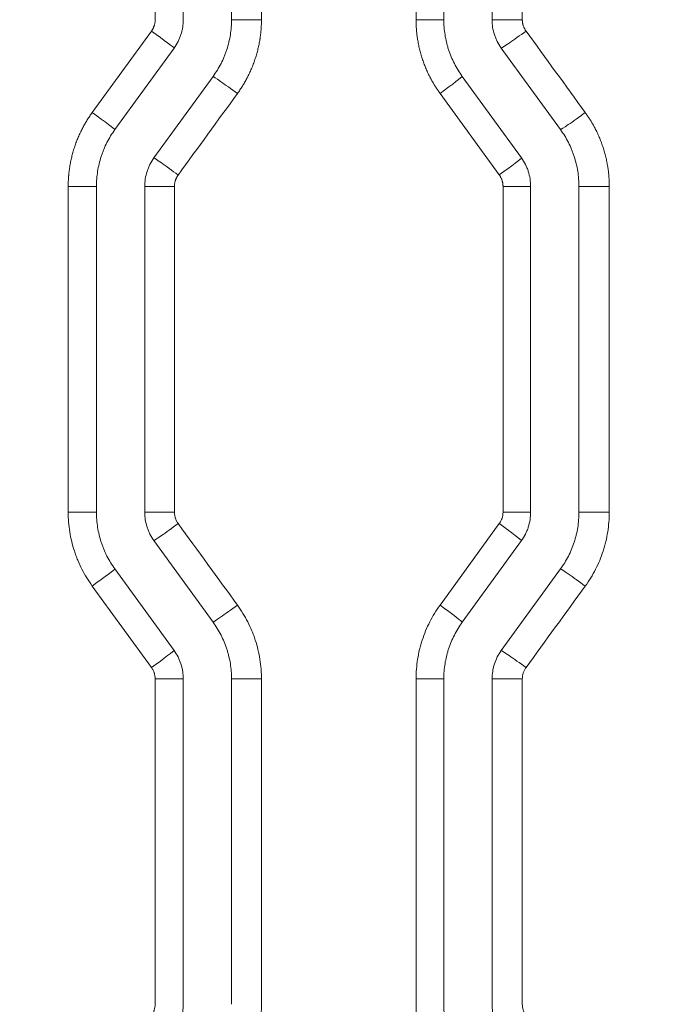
# Model space of a CAD drawing. Header units: millimetres. Extents: x 0 to 594, y 0 to 420.
# Tile 236 of 420: x 239.55 to 242.95, y 334.13 to 339.23. Entities that reach past the tile are written whole.
import ezdxf

# ---------------------------------------------------------------- set-up
doc = ezdxf.new("R2010")
doc.units = ezdxf.units.MM
doc.layers.add('1', color=7, linetype='Continuous', true_color=0xffffff)
doc.styles.add('Arial Unicode MS', font='txt')
doc.dimstyles.get("Standard").update_dxf_attribs({"dimtxt": 0.18, "dimasz": 0.18, "dimexe": 0.18, "dimexo": 0.0625, "dimgap": 0.09, "dimtad": 0, "dimtih": 1, "dimtoh": 1, "dimdec": 4, "dimzin": 0, "dimdsep": 46, "dimtxsty": 'Standard', "dimcen": 0.09, "dimadec": 0, "dimazin": 0, "dimtfac": 1, "dimtdec": 4, "dimtofl": 0, "dimtmove": 0, "dimatfit": 3, "dimfxl": 0, "dimtolj": 1, "dimtzin": 0, "dimarcsym": 0})

# ---------------------------------------------------------------- blocks, each defined once
blk = doc.blocks.new('_U0')
at = {"layer": '1', "color": 18, "lineweight": 13}
for p, q in [((147.6569, 304.1723), (147.6569, 390.192)), ((305.8469, 301.3923), (305.8469, 390.192)), ((147.6569, 388.192), (198.8518, 388.192)), ((305.8469, 388.192), (254.6521, 388.192))]:
    blk.add_line(p, q, dxfattribs=at)
at = {"layer": '1', "color": 18}
for points in [[(147.6569, 388.192), (151.1569, 389.1299), (151.1569, 387.2542)], [(305.8469, 388.192), (302.3469, 387.2542), (302.3469, 389.1299)]]:
    blk.add_solid(points, dxfattribs=at)
at = {"layer": '1', "color": 18, "linetype": 'Continuous', "lineweight": 13, "char_height": 3.5, "attachment_point": 7, "line_spacing_factor": 1.047437, "style": 'Arial Unicode MS'}
for s, insert in [('\\fArial Unicode MS|b0|i0;\\W1.0000;3.16', (200.5373, 385.5562)), ('\\fArial Unicode MS|b0|i0;\\W1.0000;LIFT POINT SPAN', (213.2036, 385.5562))]:
    blk.add_mtext(s, dxfattribs=dict(at, insert=insert))

msp = doc.modelspace()

# ---------------------------------------------------------------- linework, layer by layer
at = {"layer": '1', "color": 155, "linetype": 'Continuous', "lineweight": 13}
for p, q in [((240.2507, 339.2301), (240.2507, 340.9152)), ((240.3963, 340.9152), (240.3963, 339.2301)), ((240.6463, 340.9152), (240.6463, 339.2301)), ((240.8013, 340.9152), (240.8013, 339.2301)), ((241.6025, 339.2301), (241.6025, 340.9152)), ((241.7463, 340.9152), (241.7463, 339.2301)), ((241.9963, 340.9152), (241.9963, 339.2301)), ((242.1531, 340.9152), (242.1531, 339.2301)), ((240.6463, 339.2301), (240.8013, 339.2301)), ((241.7463, 339.2301), (241.6025, 339.2301)), ((241.9963, 339.2301), (242.1531, 339.2301)), ((239.9244, 338.7491), (240.2315, 339.1714)), ((240.3486, 339.0832), (240.0418, 338.661)), ((242.0441, 339.0832), (242.3509, 338.661)), ((240.5509, 338.9362), (240.2441, 338.514)), ((241.8418, 338.9362), (242.1486, 338.514)), ((242.034, 338.4259), (241.7268, 338.8481)), ((239.9463, 338.3671), (239.8, 338.3671)), ((239.8, 336.6795), (239.8, 338.3671)), ((239.9463, 338.3671), (239.9463, 336.6795)), ((240.1963, 338.3671), (240.1963, 336.6795)), ((240.1963, 338.3671), (240.3507, 338.3671)), ((240.3507, 338.3671), (240.3507, 336.6795)), ((242.1963, 338.3671), (242.0531, 338.3671)), ((242.0531, 336.6795), (242.0531, 338.3671)), ((242.1963, 338.3671), (242.1963, 336.6795)), ((242.4463, 338.3671), (242.4463, 336.6795)), ((242.4463, 338.3671), (242.6037, 338.3671)), ((242.6037, 338.3671), (242.6037, 336.6795)), ((239.8, 336.6795), (239.9463, 336.6795)), ((240.3507, 336.6795), (240.1963, 336.6795)), ((242.0531, 336.6795), (242.1963, 336.6795)), ((242.6037, 336.6795), (242.4463, 336.6795)), ((241.7268, 336.1985), (242.034, 336.6208)), ((240.2441, 336.5326), (240.5509, 336.1104)), ((242.1486, 336.5326), (241.8418, 336.1104)), ((240.0418, 336.3856), (240.3486, 335.9634)), ((242.3509, 336.3856), (242.0441, 335.9634)), ((240.2315, 335.8753), (239.9244, 336.2975)), ((240.2507, 335.8165), (240.3963, 335.8165)), ((240.2507, 334.1314), (240.2507, 335.8165)), ((240.3963, 335.8165), (240.3963, 334.1314)), ((240.6463, 335.8165), (240.6463, 334.1314)), ((240.8013, 335.8165), (240.6463, 335.8165)), ((240.8013, 335.8165), (240.8013, 334.1314)), ((241.6025, 335.8165), (241.7463, 335.8165)), ((241.6025, 334.1314), (241.6025, 335.8165)), ((241.7463, 335.8165), (241.7463, 334.1314)), ((241.9963, 335.8165), (241.9963, 334.1314)), ((242.1531, 335.8165), (241.9963, 335.8165)), ((242.1531, 335.8165), (242.1531, 334.1314))]:
    msp.add_line(p, q, dxfattribs=at)
for centre, major_axis, ratio, start_param, end_param in [((240.2272, 339.1714), (0.1214, -0.0882), 0.01683, 0, 1.547636), ((242.1653, 339.1714), (-0.1214, -0.0882), 0.027259, 0.037054, 1.608299), ((240.6721, 338.848), (-0.1214, 0.0882), 0.019223, 4.685937, 6.257181), ((241.7205, 338.8481), (0.1214, 0.0882), 0.024865, 4.746599, 6.283185), ((239.9205, 338.7491), (0.1214, -0.0882), 0.01518, 0, 1.549905), ((242.472, 338.7492), (-0.1214, -0.0882), 0.028911, 0.039325, 1.61057), ((240.3654, 338.4258), (-0.1214, 0.0882), 0.017573, 4.688206, 6.259451), ((242.0272, 338.4259), (0.1214, 0.0882), 0.026516, 4.74887, 6.283185), ((240.3654, 336.6208), (0.1214, 0.0882), 0.017573, 3.165327, 4.736572), ((242.0272, 336.6208), (-0.1214, 0.0882), 0.026516, 3.141593, 4.675908), ((239.9205, 336.2975), (-0.1214, -0.0882), 0.01518, 1.591687, 3.141593), ((242.472, 336.2974), (0.1214, -0.0882), 0.028911, 1.531023, 3.102268), ((240.6721, 336.1986), (0.1214, 0.0882), 0.019223, 3.167596, 4.738841), ((241.7205, 336.1985), (-0.1214, 0.0882), 0.024865, 3.141593, 4.678179), ((240.2272, 335.8753), (-0.1214, -0.0882), 0.01683, 1.593957, 3.141593), ((242.1653, 335.8752), (0.1214, -0.0882), 0.027259, 1.533293, 3.104538)]:
    msp.add_ellipse(centre, major_axis=major_axis, ratio=ratio, start_param=start_param, end_param=end_param, dxfattribs=at)
for points, knots in [([(240.2315, 339.1714), (240.2322, 339.1723), (240.2336, 339.1742), (240.2355, 339.1771), (240.2373, 339.1801), (240.239, 339.1832), (240.2405, 339.1862), (240.242, 339.1894), (240.2434, 339.1926), (240.2446, 339.1959), (240.2461, 339.2001), (240.2476, 339.2052), (240.249, 339.2114), (240.2499, 339.2176), (240.2505, 339.2238), (240.2506, 339.228), (240.2507, 339.2301)], [0, 0, 0, 0, 0.055747, 0.111265, 0.166622, 0.221885, 0.277122, 0.332401, 0.387791, 0.443358, 0.499171, 0.599675, 0.699608, 0.799371, 0.899368, 1, 1, 1, 1]), ([(240.3963, 339.2301), (240.3963, 339.2169), (240.3953, 339.2039), (240.3922, 339.1845), (240.391, 339.1781), (240.3887, 339.1686), (240.3878, 339.1654), (240.386, 339.159), (240.3851, 339.1559), (240.38, 339.1403), (240.375, 339.1282), (240.3632, 339.105), (240.3564, 339.0939), (240.3486, 339.0832)], [0, 0, 0, 0, 0.25, 0.25, 0.375, 0.375, 0.4375, 0.4375, 0.5, 0.5, 0.75, 0.75, 1, 1, 1, 1]), ([(240.6463, 339.2301), (240.6463, 339.217), (240.6458, 339.2039), (240.6438, 339.1778), (240.6407, 339.152), (240.6356, 339.1264), (240.6296, 339.101), (240.626, 339.0884), (240.6209, 339.0727), (240.6199, 339.0696), (240.6177, 339.0633), (240.6144, 339.054), (240.6108, 339.0449), (240.6033, 339.0267), (240.5923, 339.003), (240.5796, 338.9802), (240.5659, 338.9579), (240.5586, 338.9469), (240.5509, 338.9362)], [0, 0, 0, 0, 0.125, 0.125, 0.25, 0.375, 0.375, 0.5, 0.5, 0.53125, 0.53125, 0.5625, 0.625, 0.625, 0.75, 0.875, 0.875, 1, 1, 1, 1]), ([(240.8013, 339.2301), (240.8013, 339.2281), (240.8013, 339.2241), (240.8012, 339.2181), (240.8011, 339.2121), (240.8009, 339.2061), (240.8007, 339.2001), (240.8003, 339.1941), (240.8, 339.1881), (240.7996, 339.1822), (240.7991, 339.1762), (240.7986, 339.1702), (240.798, 339.1642), (240.7974, 339.1583), (240.7967, 339.1523), (240.7959, 339.1463), (240.7951, 339.1404), (240.7943, 339.1344), (240.7924, 339.1221), (240.789, 339.1034), (240.7836, 339.0785), (240.7771, 339.0539), (240.7697, 339.0295), (240.7614, 339.0053), (240.752, 338.9815), (240.7418, 338.9581), (240.7327, 338.9393), (240.7252, 338.925), (240.7198, 338.915), (240.7142, 338.9051), (240.7084, 338.8954), (240.7025, 338.8857), (240.6964, 338.8761), (240.6901, 338.8667), (240.6837, 338.8573), (240.6792, 338.8511), (240.677, 338.848)], [0, 0, 0, 0, 0.014718, 0.029427, 0.044129, 0.058824, 0.073514, 0.0882, 0.102883, 0.117565, 0.132247, 0.14693, 0.161615, 0.176304, 0.190998, 0.205698, 0.220406, 0.235122, 0.249848, 0.312186, 0.374447, 0.436726, 0.49912, 0.56179, 0.624382, 0.686995, 0.749726, 0.777564, 0.805374, 0.833166, 0.860947, 0.888727, 0.916514, 0.944316, 0.972142, 1, 1, 1, 1]), ([(241.7268, 338.8481), (241.7256, 338.8497), (241.7233, 338.8529), (241.7198, 338.8579), (241.7164, 338.8628), (241.713, 338.8678), (241.7097, 338.8727), (241.7064, 338.8778), (241.7032, 338.8828), (241.7, 338.8879), (241.6969, 338.893), (241.6938, 338.8982), (241.6908, 338.9033), (241.6878, 338.9085), (241.6848, 338.9137), (241.6819, 338.919), (241.6791, 338.9243), (241.6763, 338.9296), (241.6705, 338.9407), (241.6622, 338.9578), (241.652, 338.9811), (241.6427, 339.0048), (241.6343, 339.0289), (241.6269, 339.0533), (241.6204, 339.0781), (241.6149, 339.1031), (241.6112, 339.1236), (241.6088, 339.1396), (241.6073, 339.1508), (241.6061, 339.1621), (241.605, 339.1734), (241.6041, 339.1847), (241.6034, 339.1961), (241.6029, 339.2074), (241.6026, 339.2188), (241.6025, 339.2263), (241.6025, 339.2301)], [0, 0, 0, 0, 0.014718, 0.029428, 0.044129, 0.058823, 0.073512, 0.088197, 0.102879, 0.117559, 0.132239, 0.14692, 0.161603, 0.176289, 0.190979, 0.205676, 0.22038, 0.235092, 0.249813, 0.312176, 0.374455, 0.436748, 0.49915, 0.561823, 0.624412, 0.687016, 0.749732, 0.777573, 0.805386, 0.833179, 0.860961, 0.88874, 0.916525, 0.944324, 0.972146, 1, 1, 1, 1]), ([(241.7463, 339.2301), (241.7463, 339.2169), (241.7469, 339.2038), (241.7489, 339.1777), (241.752, 339.1518), (241.7571, 339.1261), (241.7617, 339.107), (241.7634, 339.1006), (241.7661, 339.0911), (241.767, 339.0879), (241.7689, 339.0816), (241.7699, 339.0785), (241.775, 339.0628), (241.7795, 339.0506), (241.7895, 339.0265), (241.8004, 339.0028), (241.8131, 338.9801), (241.8268, 338.9578), (241.8341, 338.9469), (241.8418, 338.9362)], [0, 0, 0, 0, 0.125, 0.125, 0.25, 0.375, 0.375, 0.4375, 0.4375, 0.46875, 0.46875, 0.5, 0.5, 0.625, 0.625, 0.75, 0.875, 0.875, 1, 1, 1, 1]), ([(241.9963, 339.2301), (241.9963, 339.2169), (241.9974, 339.2039), (242.0015, 339.1782), (242.0045, 339.1655), (242.0096, 339.1499), (242.0106, 339.1468), (242.0129, 339.1406), (242.0141, 339.1375), (242.0179, 339.1284), (242.0206, 339.1225), (242.0295, 339.105), (242.0363, 339.0939), (242.0441, 339.0832)], [0, 0, 0, 0, 0.25, 0.25, 0.5, 0.5, 0.5625, 0.5625, 0.625, 0.625, 0.75, 0.75, 1, 1, 1, 1]), ([(242.1531, 339.2301), (242.1531, 339.229), (242.1531, 339.2266), (242.1533, 339.2232), (242.1536, 339.2197), (242.1541, 339.2162), (242.1546, 339.2128), (242.1553, 339.2094), (242.1561, 339.206), (242.157, 339.2026), (242.1583, 339.1984), (242.1601, 339.1933), (242.1626, 339.1876), (242.1654, 339.182), (242.1686, 339.1766), (242.171, 339.1731), (242.1722, 339.1714)], [0, 0, 0, 0, 0.055809, 0.111392, 0.166817, 0.222152, 0.277466, 0.332829, 0.388307, 0.44397, 0.499884, 0.600197, 0.699965, 0.799588, 0.899467, 1, 1, 1, 1]), ([(239.8, 338.3671), (239.8001, 338.3691), (239.8001, 338.3731), (239.8001, 338.3791), (239.8003, 338.3851), (239.8005, 338.3911), (239.8007, 338.3971), (239.801, 338.4031), (239.8014, 338.4091), (239.8018, 338.415), (239.8023, 338.421), (239.8028, 338.427), (239.8034, 338.433), (239.804, 338.4389), (239.8047, 338.4449), (239.8055, 338.4509), (239.8063, 338.4568), (239.8071, 338.4628), (239.809, 338.4751), (239.8124, 338.4938), (239.8178, 338.5187), (239.8242, 338.5433), (239.8317, 338.5677), (239.84, 338.5919), (239.8494, 338.6157), (239.8596, 338.6391), (239.8687, 338.6579), (239.8762, 338.6722), (239.8816, 338.6822), (239.8872, 338.6921), (239.893, 338.7018), (239.8989, 338.7115), (239.905, 338.7211), (239.9113, 338.7305), (239.9177, 338.7399), (239.9221, 338.7461), (239.9244, 338.7491)], [0, 0, 0, 0, 0.014716, 0.029423, 0.044122, 0.058815, 0.073503, 0.088187, 0.102868, 0.117548, 0.132228, 0.146909, 0.161592, 0.176279, 0.19097, 0.205668, 0.220374, 0.235088, 0.249812, 0.312165, 0.374441, 0.436736, 0.499146, 0.561811, 0.624398, 0.687005, 0.749729, 0.777567, 0.805378, 0.83317, 0.860951, 0.888731, 0.916517, 0.944318, 0.972143, 1, 1, 1, 1]), ([(242.4794, 338.7492), (242.4806, 338.7476), (242.4829, 338.7443), (242.4864, 338.7394), (242.4898, 338.7345), (242.4932, 338.7295), (242.4965, 338.7245), (242.4998, 338.7195), (242.503, 338.7145), (242.5062, 338.7094), (242.5093, 338.7043), (242.5124, 338.6991), (242.5155, 338.6939), (242.5184, 338.6888), (242.5214, 338.6835), (242.5243, 338.6783), (242.5271, 338.673), (242.53, 338.6677), (242.5357, 338.6566), (242.544, 338.6395), (242.5542, 338.6162), (242.5635, 338.5924), (242.5719, 338.5683), (242.5793, 338.5439), (242.5858, 338.5191), (242.5913, 338.4941), (242.595, 338.4736), (242.5974, 338.4577), (242.5989, 338.4464), (242.6002, 338.4351), (242.6013, 338.4238), (242.6021, 338.4125), (242.6028, 338.4012), (242.6033, 338.3898), (242.6036, 338.3785), (242.6037, 338.3709), (242.6037, 338.3671)], [0, 0, 0, 0, 0.01472, 0.029431, 0.044133, 0.05883, 0.07352, 0.088206, 0.10289, 0.117572, 0.132253, 0.146935, 0.161619, 0.176307, 0.190999, 0.205697, 0.220402, 0.235115, 0.249838, 0.312224, 0.374527, 0.436842, 0.499267, 0.561921, 0.624492, 0.687078, 0.749775, 0.777612, 0.80542, 0.833208, 0.860985, 0.88876, 0.91654, 0.944334, 0.972151, 1, 1, 1, 1]), ([(240.0418, 338.661), (240.0341, 338.6503), (240.0268, 338.6394), (240.0131, 338.617), (240.0004, 338.5942), (239.9894, 338.5705), (239.9819, 338.5523), (239.9795, 338.5462), (239.9761, 338.5369), (239.975, 338.5338), (239.9728, 338.5276), (239.9717, 338.5245), (239.9667, 338.5088), (239.9631, 338.4962), (239.9571, 338.4709), (239.952, 338.4453), (239.9489, 338.4194), (239.9469, 338.3934), (239.9463, 338.3803), (239.9463, 338.3671)], [0, 0, 0, 0, 0.125, 0.125, 0.25, 0.375, 0.375, 0.4375, 0.4375, 0.46875, 0.46875, 0.5, 0.5, 0.625, 0.625, 0.75, 0.875, 0.875, 1, 1, 1, 1]), ([(242.3509, 338.661), (242.3586, 338.6503), (242.3659, 338.6394), (242.3796, 338.6171), (242.3923, 338.5943), (242.4032, 338.5706), (242.4108, 338.5524), (242.4143, 338.5433), (242.4177, 338.534), (242.4198, 338.5278), (242.4209, 338.5246), (242.426, 338.509), (242.4295, 338.4963), (242.4356, 338.4709), (242.4407, 338.4454), (242.4438, 338.4195), (242.4458, 338.3934), (242.4463, 338.3803), (242.4463, 338.3671)], [0, 0, 0, 0, 0.125, 0.125, 0.25, 0.375, 0.375, 0.4375, 0.46875, 0.46875, 0.5, 0.5, 0.625, 0.625, 0.75, 0.875, 0.875, 1, 1, 1, 1]), ([(240.2441, 338.514), (240.2364, 338.5034), (240.2296, 338.4923), (240.2207, 338.4748), (240.2179, 338.4689), (240.2142, 338.4598), (240.213, 338.4568), (240.2107, 338.4506), (240.2096, 338.4475), (240.2045, 338.4318), (240.2015, 338.4191), (240.1974, 338.3933), (240.1963, 338.3803), (240.1963, 338.3671)], [0, 0, 0, 0, 0.25, 0.25, 0.375, 0.375, 0.4375, 0.4375, 0.5, 0.5, 0.75, 0.75, 1, 1, 1, 1]), ([(242.1486, 338.514), (242.1564, 338.5033), (242.1632, 338.4922), (242.1721, 338.4747), (242.1748, 338.4688), (242.1786, 338.4597), (242.1798, 338.4566), (242.1821, 338.4505), (242.1831, 338.4473), (242.1882, 338.4317), (242.1912, 338.419), (242.1953, 338.3933), (242.1963, 338.3803), (242.1963, 338.3671)], [0, 0, 0, 0, 0.25, 0.25, 0.375, 0.375, 0.4375, 0.4375, 0.5, 0.5, 0.75, 0.75, 1, 1, 1, 1]), ([(240.3699, 338.4258), (240.3692, 338.4249), (240.3678, 338.423), (240.3659, 338.4201), (240.3641, 338.4171), (240.3624, 338.414), (240.3609, 338.411), (240.3594, 338.4078), (240.358, 338.4046), (240.3568, 338.4013), (240.3553, 338.3971), (240.3538, 338.392), (240.3524, 338.3859), (240.3515, 338.3797), (240.3508, 338.3734), (240.3508, 338.3692), (240.3507, 338.3671)], [0, 0, 0, 0, 0.055742, 0.111255, 0.166606, 0.221861, 0.27709, 0.33236, 0.387739, 0.443295, 0.499094, 0.599617, 0.699567, 0.799345, 0.899355, 1, 1, 1, 1]), ([(242.0531, 338.3671), (242.0531, 338.3682), (242.0531, 338.3706), (242.0529, 338.3741), (242.0526, 338.3775), (242.0522, 338.381), (242.0516, 338.3844), (242.051, 338.3878), (242.0502, 338.3912), (242.0493, 338.3946), (242.048, 338.3988), (242.0462, 338.4039), (242.0437, 338.4097), (242.0408, 338.4153), (242.0376, 338.4207), (242.0352, 338.4241), (242.034, 338.4259)], [0, 0, 0, 0, 0.055732, 0.111238, 0.166586, 0.221845, 0.277081, 0.332365, 0.387763, 0.443344, 0.499175, 0.599646, 0.699562, 0.799325, 0.899338, 1, 1, 1, 1]), ([(239.9244, 336.2975), (239.9143, 336.3114), (239.9048, 336.3256), (239.887, 336.3546), (239.8704, 336.3842), (239.8561, 336.4151), (239.8463, 336.4387), (239.8432, 336.4467), (239.8387, 336.4587), (239.8373, 336.4628), (239.8345, 336.4709), (239.8331, 336.4749), (239.8265, 336.4952), (239.8219, 336.5116), (239.814, 336.5446), (239.8074, 336.5778), (239.8034, 336.6115), (239.8007, 336.6453), (239.8, 336.6624), (239.8, 336.6795)], [0, 0, 0, 0, 0.125, 0.125, 0.25, 0.375, 0.375, 0.4375, 0.4375, 0.46875, 0.46875, 0.5, 0.5, 0.625, 0.625, 0.75, 0.875, 0.875, 1, 1, 1, 1]), ([(239.9463, 336.6795), (239.9463, 336.6663), (239.9469, 336.6532), (239.9489, 336.6272), (239.952, 336.6013), (239.9571, 336.5758), (239.9631, 336.5504), (239.9667, 336.5378), (239.9717, 336.5221), (239.9728, 336.519), (239.975, 336.5128), (239.9761, 336.5097), (239.9795, 336.5004), (239.9819, 336.4943), (239.9894, 336.4761), (240.0004, 336.4524), (240.0131, 336.4296), (240.0268, 336.4072), (240.0341, 336.3963), (240.0418, 336.3856)], [0, 0, 0, 0, 0.125, 0.125, 0.25, 0.375, 0.375, 0.5, 0.5, 0.53125, 0.53125, 0.5625, 0.5625, 0.625, 0.625, 0.75, 0.875, 0.875, 1, 1, 1, 1]), ([(240.1963, 336.6795), (240.1963, 336.6663), (240.1974, 336.6533), (240.2015, 336.6276), (240.2045, 336.6149), (240.2096, 336.5993), (240.2106, 336.5962), (240.2129, 336.59), (240.2141, 336.5869), (240.2179, 336.5778), (240.2206, 336.5719), (240.2295, 336.5544), (240.2363, 336.5433), (240.2441, 336.5326)], [0, 0, 0, 0, 0.25, 0.25, 0.5, 0.5, 0.5625, 0.5625, 0.625, 0.625, 0.75, 0.75, 1, 1, 1, 1]), ([(240.3507, 336.6795), (240.3507, 336.6743), (240.3512, 336.669), (240.3524, 336.6613), (240.3531, 336.6574), (240.3541, 336.6536), (240.3549, 336.6511), (240.3552, 336.6498), (240.3573, 336.6436), (240.3593, 336.6388), (240.3628, 336.6318), (240.3647, 336.6284), (240.3669, 336.6251), (240.3683, 336.6229), (240.3691, 336.6218), (240.3699, 336.6208)], [0, 0, 0, 0, 0.25, 0.25, 0.375, 0.4375, 0.4375, 0.5, 0.5, 0.75, 0.75, 0.875, 0.9375, 0.9375, 1, 1, 1, 1]), ([(242.034, 336.6208), (242.0371, 336.625), (242.0398, 336.6295), (242.0434, 336.6365), (242.0451, 336.64), (242.0465, 336.6437), (242.0474, 336.6462), (242.0478, 336.6474), (242.0499, 336.6537), (242.0511, 336.6588), (242.0527, 336.669), (242.0531, 336.6743), (242.0531, 336.6795)], [0, 0, 0, 0, 0.25, 0.25, 0.375, 0.4375, 0.4375, 0.5, 0.5, 0.75, 0.75, 1, 1, 1, 1]), ([(242.1963, 336.6795), (242.1963, 336.6663), (242.1953, 336.6533), (242.1912, 336.6276), (242.1882, 336.6149), (242.1831, 336.5993), (242.1821, 336.5962), (242.1798, 336.59), (242.1786, 336.5869), (242.1748, 336.5778), (242.1721, 336.5719), (242.1632, 336.5544), (242.1564, 336.5433), (242.1486, 336.5326)], [0, 0, 0, 0, 0.25, 0.25, 0.5, 0.5, 0.5625, 0.5625, 0.625, 0.625, 0.75, 0.75, 1, 1, 1, 1]), ([(242.4463, 336.6795), (242.4463, 336.6663), (242.4458, 336.6532), (242.4438, 336.6271), (242.4407, 336.6012), (242.4356, 336.5756), (242.431, 336.5565), (242.4285, 336.547), (242.4258, 336.5375), (242.4238, 336.5312), (242.4228, 336.528), (242.4178, 336.5124), (242.4132, 336.5001), (242.4032, 336.4759), (242.3923, 336.4523), (242.3795, 336.4295), (242.3659, 336.4072), (242.3586, 336.3963), (242.3509, 336.3856)], [0, 0, 0, 0, 0.125, 0.125, 0.25, 0.375, 0.375, 0.4375, 0.46875, 0.46875, 0.5, 0.5, 0.625, 0.625, 0.75, 0.875, 0.875, 1, 1, 1, 1]), ([(242.6037, 336.6795), (242.6037, 336.6624), (242.603, 336.6453), (242.6003, 336.6114), (242.5963, 336.5776), (242.5897, 336.5443), (242.5837, 336.5194), (242.5815, 336.5111), (242.5781, 336.4988), (242.5768, 336.4947), (242.5743, 336.4865), (242.5731, 336.4824), (242.5664, 336.462), (242.5605, 336.4461), (242.5475, 336.4147), (242.5333, 336.384), (242.5167, 336.3544), (242.499, 336.3255), (242.4895, 336.3113), (242.4794, 336.2974)], [0, 0, 0, 0, 0.125, 0.125, 0.25, 0.375, 0.375, 0.4375, 0.4375, 0.46875, 0.46875, 0.5, 0.5, 0.625, 0.625, 0.75, 0.875, 0.875, 1, 1, 1, 1]), ([(240.677, 336.1986), (240.6871, 336.1847), (240.6966, 336.1705), (240.7144, 336.1415), (240.731, 336.1118), (240.7453, 336.0809), (240.7551, 336.0573), (240.7582, 336.0494), (240.7626, 336.0373), (240.7641, 336.0333), (240.7669, 336.0252), (240.7683, 336.0211), (240.7749, 336.0008), (240.7795, 335.9844), (240.7874, 335.9514), (240.794, 335.9182), (240.798, 335.8846), (240.8, 335.8592), (240.8007, 335.8464), (240.8011, 335.8336), (240.8013, 335.8251), (240.8013, 335.8208), (240.8013, 335.8165)], [0, 0, 0, 0, 0.125, 0.125, 0.25, 0.375, 0.375, 0.4375, 0.4375, 0.46875, 0.46875, 0.5, 0.5, 0.625, 0.625, 0.75, 0.875, 0.875, 0.9375, 0.96875, 0.96875, 1, 1, 1, 1]), ([(241.6025, 335.8165), (241.6025, 335.8336), (241.6032, 335.8507), (241.6059, 335.8846), (241.6099, 335.9184), (241.6165, 335.9517), (241.6225, 335.9766), (241.6247, 335.9849), (241.6282, 335.9972), (241.6294, 336.0014), (241.6319, 336.0096), (241.6332, 336.0136), (241.6398, 336.034), (241.6457, 336.0499), (241.6587, 336.0812), (241.6729, 336.112), (241.6895, 336.1415), (241.7072, 336.1705), (241.7167, 336.1847), (241.7268, 336.1985)], [0, 0, 0, 0, 0.125, 0.125, 0.25, 0.375, 0.375, 0.4375, 0.4375, 0.46875, 0.46875, 0.5, 0.5, 0.625, 0.625, 0.75, 0.875, 0.875, 1, 1, 1, 1]), ([(240.5509, 336.1104), (240.5586, 336.0997), (240.5659, 336.0888), (240.5795, 336.0665), (240.5922, 336.0438), (240.6032, 336.0201), (240.6132, 335.996), (240.6177, 335.9837), (240.6228, 335.9681), (240.6238, 335.9649), (240.6257, 335.9586), (240.6285, 335.9491), (240.631, 335.9396), (240.6356, 335.9205), (240.6407, 335.8948), (240.6438, 335.8689), (240.6458, 335.8428), (240.6463, 335.8297), (240.6463, 335.8165)], [0, 0, 0, 0, 0.125, 0.125, 0.25, 0.375, 0.375, 0.5, 0.5, 0.53125, 0.53125, 0.5625, 0.625, 0.625, 0.75, 0.875, 0.875, 1, 1, 1, 1]), ([(241.8418, 336.1104), (241.8341, 336.0997), (241.8268, 336.0888), (241.8131, 336.0665), (241.8004, 336.0438), (241.7895, 336.0201), (241.7795, 335.996), (241.775, 335.9838), (241.7699, 335.9681), (241.7689, 335.965), (241.767, 335.9587), (241.7661, 335.9555), (241.7634, 335.946), (241.7617, 335.9396), (241.7571, 335.9205), (241.752, 335.8949), (241.7489, 335.8689), (241.7469, 335.8428), (241.7463, 335.8297), (241.7463, 335.8165)], [0, 0, 0, 0, 0.125, 0.125, 0.25, 0.375, 0.375, 0.5, 0.5, 0.53125, 0.53125, 0.5625, 0.5625, 0.625, 0.625, 0.75, 0.875, 0.875, 1, 1, 1, 1]), ([(240.3486, 335.9634), (240.3564, 335.9527), (240.3632, 335.9416), (240.375, 335.9184), (240.38, 335.9064), (240.3851, 335.8907), (240.386, 335.8876), (240.3878, 335.8812), (240.3887, 335.8781), (240.391, 335.8685), (240.3922, 335.8621), (240.3953, 335.8427), (240.3963, 335.8297), (240.3963, 335.8165)], [0, 0, 0, 0, 0.25, 0.25, 0.5, 0.5, 0.5625, 0.5625, 0.625, 0.625, 0.75, 0.75, 1, 1, 1, 1]), ([(242.0441, 335.9634), (242.0363, 335.9527), (242.0295, 335.9416), (242.0177, 335.9184), (242.0127, 335.9064), (242.0076, 335.8907), (242.0066, 335.8876), (242.0049, 335.8812), (242.004, 335.8781), (242.0017, 335.8685), (242.0005, 335.8621), (241.9974, 335.8427), (241.9963, 335.8297), (241.9963, 335.8165)], [0, 0, 0, 0, 0.25, 0.25, 0.5, 0.5, 0.5625, 0.5625, 0.625, 0.625, 0.75, 0.75, 1, 1, 1, 1]), ([(240.2507, 335.8165), (240.2507, 335.8218), (240.2502, 335.827), (240.249, 335.8347), (240.2482, 335.8386), (240.2473, 335.8424), (240.2465, 335.8449), (240.2462, 335.8462), (240.2441, 335.8524), (240.2421, 335.8573), (240.2374, 335.8665), (240.2346, 335.871), (240.2315, 335.8753)], [0, 0, 0, 0, 0.25, 0.25, 0.375, 0.4375, 0.4375, 0.5, 0.5, 0.75, 0.75, 1, 1, 1, 1]), ([(242.1722, 335.8752), (242.1691, 335.8709), (242.1664, 335.8665), (242.1628, 335.8595), (242.1617, 335.8571), (242.1597, 335.8523), (242.1588, 335.8499), (242.1564, 335.8423), (242.1539, 335.8322), (242.1531, 335.8218), (242.1531, 335.8165)], [0, 0, 0, 0, 0.25, 0.25, 0.375, 0.375, 0.5, 0.5, 0.75, 1, 1, 1, 1]), ([(240.2315, 334.0726), (240.2346, 334.0769), (240.2374, 334.0814), (240.2409, 334.0883), (240.2426, 334.0919), (240.244, 334.0956), (240.2449, 334.098), (240.2454, 334.0993), (240.2474, 334.1055), (240.2486, 334.1106), (240.2502, 334.1209), (240.2507, 334.1261), (240.2507, 334.1314)], [0, 0, 0, 0, 0.25, 0.25, 0.375, 0.4375, 0.4375, 0.5, 0.5, 0.75, 0.75, 1, 1, 1, 1]), ([(240.3963, 334.1314), (240.3963, 334.1182), (240.3953, 334.1052), (240.3912, 334.0795), (240.3882, 334.0668), (240.3831, 334.0511), (240.3821, 334.048), (240.3798, 334.0418), (240.3786, 334.0388), (240.3748, 334.0297), (240.3721, 334.0238), (240.3632, 334.0063), (240.3564, 333.9951), (240.3486, 333.9844)], [0, 0, 0, 0, 0.25, 0.25, 0.5, 0.5, 0.5625, 0.5625, 0.625, 0.625, 0.75, 0.75, 1, 1, 1, 1]), ([(240.8013, 334.1314), (240.8013, 334.1142), (240.8007, 334.0972), (240.798, 334.0632), (240.794, 334.0295), (240.7873, 333.9961), (240.7813, 333.9713), (240.7792, 333.963), (240.7757, 333.9507), (240.7745, 333.9465), (240.772, 333.9383), (240.7707, 333.9342), (240.7641, 333.9139), (240.7582, 333.898), (240.7451, 333.8666), (240.7309, 333.8359), (240.7144, 333.8063), (240.6966, 333.7774), (240.6871, 333.7632), (240.677, 333.7493)], [0, 0, 0, 0, 0.125, 0.125, 0.25, 0.375, 0.375, 0.4375, 0.4375, 0.46875, 0.46875, 0.5, 0.5, 0.625, 0.625, 0.75, 0.875, 0.875, 1, 1, 1, 1]), ([(241.7268, 333.7493), (241.7167, 333.7632), (241.7072, 333.7774), (241.6894, 333.8064), (241.6728, 333.8361), (241.6586, 333.8669), (241.6488, 333.8906), (241.6457, 333.8985), (241.6412, 333.9106), (241.6398, 333.9146), (241.637, 333.9227), (241.6356, 333.9268), (241.629, 333.9471), (241.6244, 333.9635), (241.6165, 333.9964), (241.6099, 334.0297), (241.6059, 334.0633), (241.6032, 334.0972), (241.6025, 334.1142), (241.6025, 334.1314)], [0, 0, 0, 0, 0.125, 0.125, 0.25, 0.375, 0.375, 0.4375, 0.4375, 0.46875, 0.46875, 0.5, 0.5, 0.625, 0.625, 0.75, 0.875, 0.875, 1, 1, 1, 1]), ([(241.7463, 334.1314), (241.7463, 334.1182), (241.7469, 334.1051), (241.7489, 334.079), (241.752, 334.0531), (241.7571, 334.0276), (241.7631, 334.0022), (241.7667, 333.9896), (241.7718, 333.974), (241.7728, 333.9709), (241.775, 333.9646), (241.7761, 333.9615), (241.7795, 333.9523), (241.7819, 333.9461), (241.7894, 333.928), (241.8004, 333.9042), (241.8131, 333.8814), (241.8268, 333.8591), (241.8341, 333.8482), (241.8418, 333.8375)], [0, 0, 0, 0, 0.125, 0.125, 0.25, 0.375, 0.375, 0.5, 0.5, 0.53125, 0.53125, 0.5625, 0.5625, 0.625, 0.625, 0.75, 0.875, 0.875, 1, 1, 1, 1]), ([(241.9963, 334.1314), (241.9963, 334.1182), (241.9974, 334.1052), (242.0015, 334.0795), (242.0045, 334.0668), (242.0096, 334.0511), (242.0106, 334.048), (242.0129, 334.0418), (242.0141, 334.0388), (242.0179, 334.0297), (242.0206, 334.0237), (242.0295, 334.0063), (242.0363, 333.9951), (242.0441, 333.9844)], [0, 0, 0, 0, 0.25, 0.25, 0.5, 0.5, 0.5625, 0.5625, 0.625, 0.625, 0.75, 0.75, 1, 1, 1, 1]), ([(242.1531, 334.1314), (242.1531, 334.1261), (242.1535, 334.1209), (242.1548, 334.1132), (242.1553, 334.1106), (242.1565, 334.1055), (242.1572, 334.103), (242.1597, 334.0955), (242.1617, 334.0907), (242.1652, 334.0837), (242.1671, 334.0803), (242.1692, 334.077), (242.1707, 334.0748), (242.1714, 334.0737), (242.1722, 334.0727)], [0, 0, 0, 0, 0.25, 0.25, 0.375, 0.375, 0.5, 0.5, 0.75, 0.75, 0.875, 0.9375, 0.9375, 1, 1, 1, 1])]:
    msp.add_open_spline(points, degree=3, knots=knots, dxfattribs=at)
for points in [[(242.1722, 339.1714), (242.2746, 339.0307), (242.377, 338.8899), (242.4794, 338.7492)], [(240.677, 338.848), (240.5746, 338.7073), (240.4722, 338.5666), (240.3699, 338.4258)], [(240.3699, 336.6208), (240.4722, 336.48), (240.5746, 336.3393), (240.677, 336.1986)], [(242.4794, 336.2974), (242.377, 336.1567), (242.2746, 336.0159), (242.1722, 335.8752)]]:
    msp.add_open_spline(points, degree=3, dxfattribs=at)

# ---------------------------------------------------------------- dimensions: what is measured, and where the dimension line sits
at = {"layer": '1', "color": 18, "linetype": 'Continuous', "lineweight": 13}
dim = msp.add_linear_dim(base=(305.8469, 388.192), p1=(147.6569, 304.1723), p2=(305.8469, 301.3923), text=' <> \\fArial Unicode MS|b0|i0;\\C18;{\\H1.00x;\\fArial Unicode MS|b0|i0;LIFT POINT SPAN\\fArial Unicode MS|b0|i0;}\\C18;', dimstyle='Standard', override={"dimtxt": 3.5, "dimasz": 3.5, "dimexe": 2, "dimexo": 0, "dimgap": 1.5, "dimtih": 1, "dimtoh": 1, "dimdec": 2, "dimlfac": 0.02, "dimdsep": 46, "dimlunit": 2, "dimtxsty": 'Arial Unicode MS', "dimsah": 1, "dimse1": 0, "dimse2": 0, "dimsd1": 0, "dimsd2": 0, "dimclrd": 18, "dimclre": 18, "dimclrt": 18, "dimtol": 0, "dimtm": -0.1, "dimtfac": 1, "dimtdec": 2, "dimtofl": 1, "dimtmove": 0, "dimlwd": 13, "dimlwe": 13}, dxfattribs=at)
dim.commit()
dim.dimension.update_dxf_attribs({"geometry": '_U0', "text_midpoint": (226.7519, 388.192), "dimtype": 160})

doc.saveas('drawing.dxf')
